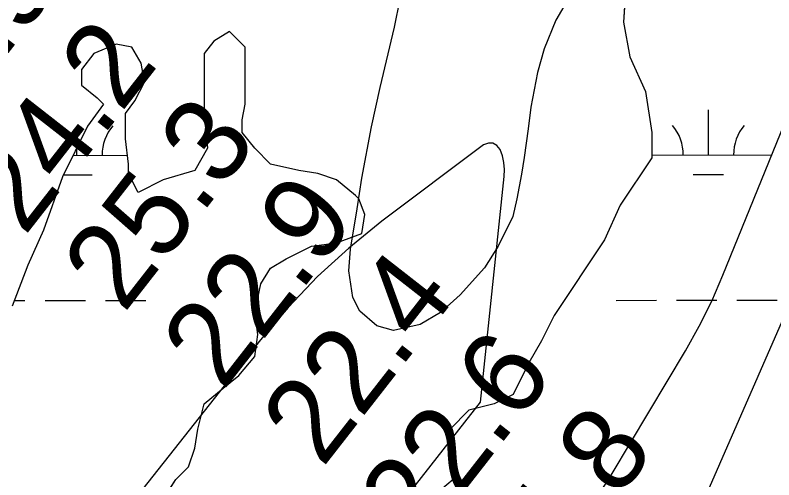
# Model space of a CAD drawing. Extents: x 3279314 to 3317160, y 734079 to 759431.
# Drawn here: x 3307719 to 3308322, y 741412 to 741782 of the extents above; entities that cross this region are included whole.
import ezdxf

# ---------------------------------------------------------------- set-up
doc = ezdxf.new("R2010")
doc.units = 0
for name, color, linetype in [('V-RIVR-EDGE', 7, 'Continuous'), ('V-RIVR-RANG', 7, 'Continuous'), ('V-SITE-VEGE', 7, 'Continuous'), ('V-TOPO-MAJR', 7, 'Continuous'), ('V-TOPO-MINR', 7, 'Continuous'), ('V-TOPO-SHOR', 7, 'Continuous'), ('V-WETL-SWMP', 7, 'Continuous')]:
    doc.layers.add(name, color=color, linetype=linetype)

msp = doc.modelspace()

# ---------------------------------------------------------------- linework, layer by layer
at = {"layer": 'V-RIVR-EDGE'}
msp.add_spline([(3309040.21, 741732.54), (3309028.18, 741728.84), (3309017.81, 741727.21), (3309009.52, 741727.23), (3309008.27, 741725.58), (3309011.16, 741718.11), (3309014.05, 741714.78), (3309020.26, 741713.53), (3309029.38, 741711.43), (3309039.32, 741708.09), (3309040.15, 741708.5), (3309045.97, 741716.78), (3309049.7, 741715.11), (3309052.17, 741710.96), (3309053.82, 741705.57), (3309052.15, 741699.77), (3309043.81, 741680.31), (3309038.41, 741675.35), (3309035.51, 741675.36), (3309030.54, 741677.03), (3309009.82, 741680.81), (3308994.49, 741681.26), (3308992, 741679.61), (3308989.07, 741670.5), (3308989.47, 741662.62), (3308992.34, 741653.08), (3308996.88, 741644.36), (3309004.34, 741641.86), (3309009.31, 741643.09), (3309010.98, 741645.16), (3309021.79, 741660.05), (3309026.37, 741668.33), (3309029.69, 741669.57), (3309033.01, 741669.56), (3309030.93, 741667.08), (3309029.24, 741657.13), (3309028.38, 741640.97), (3309029.57, 741622.32), (3309024.96, 741599.53), (3309017.87, 741583.38), (3309017.46, 741584.21), (3309015.82, 741593.34), (3309012.1, 741595), (3309011.27, 741597.08), (3309010.87, 741600.39), (3309012.12, 741602.88), (3309015.43, 741602.46), (3309017.1, 741606.6), (3309017.11, 741611.16), (3309015.87, 741611.99), (3309013.8, 741613.24), (3309007.16, 741609.52), (3309003.43, 741609.53), (3308992.66, 741612.05), (3308990.17, 741613.29), (3308984.77, 741607.92), (3308975.23, 741604.21), (3308961.13, 741602.18), (3308956.16, 741601.36), (3308950.77, 741600.54), (3308950.76, 741597.64), (3308951.99, 741592.67), (3308959.85, 741588.09), (3308967.72, 741584.34), (3308974.75, 741576.03), (3308981.35, 741565.65), (3308990.05, 741561.07), (3308995.85, 741561.47), (3309001.66, 741564.77), (3309007.07, 741573.88), (3309009.98, 741578.43), (3309014.13, 741579.66), (3309015.37, 741577.17), (3309014.53, 741573.03), (3309004.56, 741562.69), (3308997.9, 741553.18), (3308990, 741542.83), (3308983.75, 741529.58), (3308981.26, 741528.76), (3308980.02, 741529.18), (3308980.03, 741534.15), (3308975.9, 741537.89), (3308964.7, 741537.92), (3308961.8, 741537.1), (3308951.85, 741537.12), (3308949.78, 741535.47), (3308950.18, 741530.08), (3308954.3, 741518.88), (3308955.93, 741511.42), (3308955.1, 741509.35), (3308953, 741498.57), (3308955.49, 741497.33), (3308960.48, 741504.36), (3308970.88, 741520.08), (3308974.2, 741522.15), (3308979.18, 741524.62), (3308980, 741523.38), (3308980, 741520.48), (3308972.1, 741510.55), (3308961.69, 741493.99), (3308955.88, 741488.62), (3308948.83, 741486.15), (3308930.99, 741481.22), (3308928.5, 741479.57), (3308928.9, 741475.42), (3308930.97, 741473.76), (3308944.24, 741474.97), (3308946.3, 741470.41), (3308946.26, 741452.58), (3308947.03, 741428.54), (3308944.5, 741414.04), (3308931.98, 741376.77), (3308917.4, 741350.28), (3308901.19, 741328.76), (3308890.39, 741322.57), (3308879.19, 741317.63), (3308866.71, 741299.42), (3308856.31, 741284.11), (3308846.73, 741264.65), (3308838.39, 741244.78), (3308833.37, 741226.97), (3308830.03, 741215.79), (3308822.54, 741203.78), (3308819.62, 741195.09), (3308815.83, 741172.3), (3308808.75, 741156.98), (3308782.94, 741113.53), (3308764.22, 741084.14), (3308753.4, 741068.42), (3308733.01, 741037.38), (3308710.97, 741005.94), (3308697.25, 740991.05), (3308682.29, 740974.92), (3308654.03, 740941.83), (3308634.09, 740924.89), (3308603.79, 740907.97), (3308586.36, 740900.55), (3308571.43, 740898.1), (3308550.28, 740889.86), (3308534.09, 740879.54), (3308512.06, 740857.63), (3308480.47, 740819.99), (3308469.66, 740808.41), (3308461.76, 740797.65), (3308444.28, 740766.61), (3308430.97, 740747.58), (3308396.46, 740703.73), (3308351.56, 740650.37), (3308317.89, 740610.66), (3308266.77, 740553.59), (3308218.15, 740503.14), (3308218.14, 740501.07), (3308193.22, 740479.16), (3308168.29, 740454.77), (3308143.77, 740429.96), (3308109.69, 740390.67), (3308043.61, 740321.2), (3307997.08, 740275.31), (3307956.37, 740240.59), (3307911.1, 740201.74), (3307864.16, 740160), (3307754.94, 740076.13), (3307739.58, 740067.87), (3307729.62, 740060.85), (3307712.18, 740048.46), (3307676.46, 740019.54), (3307643.22, 739984.39), (3307612.06, 739956.69), (3307595.05, 739947.2), (3307578.03, 739940.2), (3307551.89, 739925.34), (3307534.86, 739914.19), (3307530.29, 739909.64), (3307529.04, 739904.67), (3307528.57, 739882.71), (3307526.06, 739874.42), (3307520.23, 739864.49), (3307489.1, 739845.5), (3307433.05, 739808.34), (3307359.15, 739756.29), (3307326.76, 739732.75), (3307300.61, 739718.72), (3307289.4, 739710.87), (3307265.32, 739693.52), (3307222.97, 739665.03), (3307181.46, 739639.02), (3307081, 739576.68), (3307005.45, 739529.62), (3306949.81, 739491.62), (3306933.62, 739480.89), (3306931.54, 739478.82), (3306930.29, 739473.43), (3306926.84, 739467.84)], degree=3, dxfattribs=at)
at = {"layer": 'V-SITE-VEGE'}
for points in [[(3308205.41, 741813.76), (3308202.9, 741776.15), (3308207.91, 741748.57), (3308220.44, 741720.99), (3308225.45, 741688.4), (3308225.45, 741668.34), (3308200.4, 741630.73), (3308187.87, 741603.16), (3308147.79, 741542.98), (3308137.77, 741522.93), (3308127.75, 741505.38), (3308115.22, 741480.31), (3308100.19, 741472.78), (3308080.15, 741467.77), (3308065.12, 741452.73), (3308067.62, 741432.67), (3308067.62, 741412.61), (3308052.59, 741400.08)], [(3307799.57, 741339.91), (3307847.17, 741412.61), (3307857.19, 741422.64), (3307862.2, 741437.69), (3307864.71, 741452.73), (3307869.72, 741472.78), (3307884.75, 741485.32), (3307897.27, 741495.35), (3307909.8, 741510.39), (3307912.3, 741527.94), (3307909.8, 741545.49), (3307914.81, 741568.05), (3307922.32, 741580.59), (3307934.85, 741588.11), (3307954.89, 741598.14), (3307974.93, 741600.65), (3307994.97, 741608.17), (3307997.48, 741623.21), (3307992.47, 741635.75), (3307989.96, 741638.26), (3307974.93, 741650.79), (3307959.9, 741655.8), (3307944.87, 741658.31), (3307922.32, 741663.33), (3307909.8, 741675.86), (3307899.78, 741688.4), (3307899.78, 741698.43), (3307902.28, 741710.96), (3307902.28, 741756.09), (3307889.76, 741768.63), (3307877.23, 741761.1), (3307869.72, 741751.08), (3307869.72, 741703.44), (3307872.22, 741675.86), (3307862.2, 741658.31), (3307837.15, 741650.79), (3307817.11, 741640.76), (3307809.59, 741655.8), (3307809.59, 741663.33), (3307807.09, 741683.38), (3307807.09, 741703.44), (3307814.6, 741713.47), (3307822.12, 741728.51), (3307819.61, 741743.56), (3307812.1, 741756.09), (3307799.57, 741758.6), (3307782.03, 741751.08), (3307772.02, 741738.54), (3307772.02, 741726), (3307784.54, 741715.98), (3307789.55, 741710.96), (3307777.03, 741693.41), (3307756.98, 741653.3), (3307741.95, 741610.68), (3307729.43, 741583.1), (3307716.9, 741550.5)]]:
    msp.add_lwpolyline(points, dxfattribs=at)
at = {"layer": 'V-TOPO-MAJR'}
msp.add_lwpolyline([(3307799.14, 740848.82), (3307839.95, 740915.28), (3307876.42, 740973.01), (3307913.87, 741030.08), (3307952.76, 741086.17), (3307992.62, 741141.61), (3308172.08, 741384.59), (3308177.83, 741392.63), (3308183.43, 741400.77), (3308188.78, 741409.07), (3308193.98, 741417.48), (3308252.27, 741514.97), (3308263.15, 741534.52), (3308273.19, 741554.47), (3308281.97, 741575.01), (3308555.69, 742247.48)], dxfattribs=at)
at = {"layer": 'V-TOPO-MINR'}
for points in [[(3306220.74, 739467.48), (3306770.83, 739844.49), (3306796.76, 739862.49), (3306822.55, 739880.69), (3306848.11, 739899.21), (3306873.53, 739917.92), (3306898.62, 739937.07), (3306923.41, 739956.58), (3306947.76, 739976.65), (3306971.82, 739997.08), (3307562.25, 740510.06), (3307576.72, 740523.02), (3307590.91, 740536.28), (3307604.69, 740549.97), (3307618.19, 740563.95), (3307939.38, 740906.91), (3307998.89, 740974.82), (3308055.22, 741045.11), (3308106.8, 741118.97), (3308155.19, 741195.21), (3308247.17, 741351.28), (3308532.55, 742003.82)], [(3307668.4, 740942.17), (3307722.83, 741008.06), (3307776.3, 741074.76), (3308089.25, 741474), (3308108.15, 741653.53), (3308108.31, 741659.04), (3308107.92, 741664.46), (3308106.71, 741669.77), (3308104.96, 741674.99), (3308102.25, 741678.16), (3308099.18, 741680.04), (3308095.59, 741679.96), (3308091.65, 741678.58), (3308010.96, 741617.94), (3307984.71, 741596.57), (3307959.67, 741573.94), (3307936.47, 741549.45), (3307914.49, 741523.7), (3307813.05, 741395.09), (3307741.05, 741304.26), (3307668.75, 741213.68)]]:
    msp.add_lwpolyline(points, dxfattribs=at)
at = {"layer": 'V-TOPO-SHOR'}
msp.add_lwpolyline([(3308160.01, 741796.51), (3308149.18, 741777.64), (3308139.95, 741754.88), (3308134.6, 741736.05), (3308129.31, 741708.62), (3308127.08, 741691.38), (3308124.1, 741668.66), (3308121.85, 741655.34), (3308118.07, 741635.74), (3308115.03, 741621.63), (3308103.45, 741598.07), (3308092.61, 741580.77), (3308073.19, 741559.5), (3308057.63, 741545.3), (3308041.26, 741535.79), (3308020.16, 741530.95), (3308006.83, 741534.77), (3307993.44, 741546.42), (3307987.88, 741557.34), (3307984.6, 741578.46), (3307986.05, 741595.69), (3307991.31, 741627.82), (3307995.05, 741652.11), (3308002.6, 741692.87), (3308009.43, 741724.23), (3308020.84, 741772.06), (3308029.92, 741816.74)], dxfattribs=at)
at = {"layer": 'V-WETL-SWMP'}
for p, q in [((3308205.41, 741813.75), (3308202.9, 741776.15)), ((3308205.41, 741813.75), (3308202.9, 741776.15)), ((3308202.9, 741776.15), (3308207.91, 741748.57)), ((3308202.9, 741776.15), (3308207.91, 741748.57)), ((3307889.76, 741768.63), (3307877.23, 741761.1)), ((3307889.76, 741768.63), (3307877.23, 741761.1)), ((3307902.28, 741756.09), (3307889.76, 741768.63)), ((3307902.28, 741756.09), (3307889.76, 741768.63)), ((3307799.57, 741758.6), (3307782.04, 741751.08)), ((3307799.57, 741758.6), (3307782.04, 741751.08)), ((3307812.1, 741756.09), (3307799.57, 741758.6)), ((3307812.1, 741756.09), (3307799.57, 741758.6)), ((3307877.23, 741761.1), (3307869.72, 741751.08)), ((3307877.23, 741761.1), (3307869.72, 741751.08)), ((3307782.04, 741751.08), (3307772.02, 741738.54)), ((3307782.04, 741751.08), (3307772.02, 741738.54)), ((3307819.61, 741743.55), (3307812.1, 741756.09)), ((3307819.61, 741743.55), (3307812.1, 741756.09)), ((3307869.72, 741751.08), (3307869.72, 741703.44)), ((3307869.72, 741751.08), (3307869.72, 741703.44)), ((3307902.28, 741710.96), (3307902.28, 741756.09)), ((3307902.28, 741710.96), (3307902.28, 741756.09)), ((3308207.91, 741748.57), (3308220.44, 741720.99)), ((3308207.91, 741748.57), (3308220.44, 741720.99)), ((3307822.12, 741728.51), (3307819.61, 741743.55)), ((3307822.12, 741728.51), (3307819.61, 741743.55)), ((3307772.02, 741738.54), (3307772.02, 741726.01)), ((3307772.02, 741738.54), (3307772.02, 741726.01)), ((3307814.6, 741713.47), (3307822.12, 741728.51)), ((3307814.6, 741713.47), (3307822.12, 741728.51)), ((3307772.02, 741726.01), (3307784.54, 741715.98)), ((3307772.02, 741726.01), (3307784.54, 741715.98)), ((3308220.44, 741720.99), (3308225.45, 741688.4)), ((3308220.44, 741720.99), (3308225.45, 741688.4)), ((3307784.54, 741715.98), (3307789.55, 741710.96)), ((3307784.54, 741715.98), (3307789.55, 741710.96)), ((3307789.55, 741710.96), (3307777.03, 741693.41)), ((3307789.55, 741710.96), (3307777.03, 741693.41)), ((3307807.09, 741703.44), (3307814.6, 741713.47)), ((3307807.09, 741703.44), (3307814.6, 741713.47)), ((3307899.78, 741698.43), (3307902.28, 741710.96)), ((3307899.78, 741698.43), (3307902.28, 741710.96)), ((3307807.09, 741683.38), (3307807.09, 741703.44)), ((3307807.09, 741683.38), (3307807.09, 741703.44)), ((3307869.72, 741703.44), (3307872.22, 741675.86)), ((3307869.72, 741703.44), (3307872.22, 741675.86)), ((3308270.46, 741670.5), (3308270.44, 741706.5)), ((3307899.78, 741688.4), (3307899.78, 741698.43)), ((3307899.78, 741688.4), (3307899.78, 741698.43)), ((3307777.03, 741693.41), (3307756.98, 741653.3)), ((3307777.03, 741693.41), (3307756.98, 741653.3)), ((3307909.8, 741675.86), (3307899.78, 741688.4)), ((3307909.8, 741675.86), (3307899.78, 741688.4)), ((3308225.45, 741688.4), (3308225.45, 741668.34)), ((3308225.45, 741688.4), (3308225.45, 741668.34)), ((3307809.59, 741663.33), (3307807.09, 741683.38)), ((3307809.59, 741663.33), (3307807.09, 741683.38)), ((3307768.55, 741670.25), (3307768.55, 741676.44)), ((3307872.22, 741675.86), (3307862.2, 741658.31)), ((3307872.22, 741675.86), (3307862.2, 741658.31)), ((3307922.32, 741663.33), (3307909.8, 741675.86)), ((3307922.32, 741663.33), (3307909.8, 741675.86)), ((3307765.45, 741670.25), (3307808.73, 741670.27)), ((3308225.45, 741668.34), (3308200.4, 741630.73)), ((3308225.45, 741668.34), (3308200.4, 741630.73)), ((3308225.45, 741670.48), (3308320.46, 741670.53)), ((3307809.59, 741655.81), (3307809.59, 741663.33)), ((3307809.59, 741655.81), (3307809.59, 741663.33)), ((3307944.87, 741658.31), (3307922.32, 741663.33)), ((3307944.87, 741658.31), (3307922.32, 741663.33)), ((3307757.74, 741654.81), (3307780.56, 741654.82)), ((3307817.11, 741640.76), (3307809.59, 741655.81)), ((3307817.11, 741640.76), (3307809.59, 741655.81)), ((3307862.2, 741658.31), (3307837.15, 741650.79)), ((3307862.2, 741658.31), (3307837.15, 741650.79)), ((3307959.9, 741655.8), (3307944.87, 741658.31)), ((3307959.9, 741655.8), (3307944.87, 741658.31)), ((3307974.93, 741650.79), (3307959.9, 741655.8)), ((3307974.93, 741650.79), (3307959.9, 741655.8)), ((3308258.47, 741655.07), (3308282.47, 741655.08)), ((3307756.98, 741653.3), (3307741.95, 741610.68)), ((3307756.98, 741653.3), (3307741.95, 741610.68)), ((3307837.15, 741650.79), (3307817.11, 741640.76)), ((3307837.15, 741650.79), (3307817.11, 741640.76)), ((3307989.96, 741638.25), (3307974.93, 741650.79)), ((3307989.96, 741638.25), (3307974.93, 741650.79)), ((3307992.47, 741635.75), (3307989.96, 741638.25)), ((3307992.47, 741635.75), (3307989.96, 741638.25)), ((3307997.48, 741623.21), (3307992.47, 741635.75)), ((3307997.48, 741623.21), (3307992.47, 741635.75)), ((3308200.4, 741630.73), (3308187.87, 741603.15)), ((3308200.4, 741630.73), (3308187.87, 741603.15)), ((3307994.97, 741608.17), (3307997.48, 741623.21)), ((3307994.97, 741608.17), (3307997.48, 741623.21)), ((3307741.95, 741610.68), (3307729.43, 741583.1)), ((3307741.95, 741610.68), (3307729.43, 741583.1)), ((3307974.93, 741600.65), (3307994.97, 741608.17)), ((3307974.93, 741600.65), (3307994.97, 741608.17)), ((3307954.89, 741598.14), (3307974.93, 741600.65)), ((3307954.89, 741598.14), (3307974.93, 741600.65)), ((3308187.87, 741603.15), (3308147.79, 741542.98)), ((3308187.87, 741603.15), (3308147.79, 741542.98)), ((3307934.85, 741588.11), (3307954.89, 741598.14)), ((3307934.85, 741588.11), (3307954.89, 741598.14)), ((3307729.43, 741583.1), (3307716.9, 741550.51)), ((3307729.43, 741583.1), (3307716.9, 741550.51)), ((3307922.32, 741580.59), (3307934.85, 741588.11)), ((3307922.32, 741580.59), (3307934.85, 741588.11)), ((3307914.81, 741568.05), (3307922.32, 741580.59)), ((3307914.81, 741568.05), (3307922.32, 741580.59)), ((3307909.8, 741545.49), (3307914.81, 741568.05)), ((3307909.8, 741545.49), (3307914.81, 741568.05)), ((3307718.55, 741554.79), (3307727.2, 741554.79)), ((3307743.2, 741554.8), (3307775.2, 741554.82)), ((3307791.2, 741554.83), (3307823.2, 741554.84)), ((3308197.11, 741555.03), (3308229.11, 741555.05)), ((3308245.11, 741555.06), (3308277.11, 741555.07)), ((3308293.11, 741555.08), (3308325.11, 741555.1)), ((3307912.3, 741527.94), (3307909.8, 741545.49)), ((3307912.3, 741527.94), (3307909.8, 741545.49)), ((3308147.79, 741542.98), (3308137.77, 741522.93)), ((3308147.79, 741542.98), (3308137.77, 741522.93)), ((3307909.8, 741510.39), (3307912.3, 741527.94)), ((3307909.8, 741510.39), (3307912.3, 741527.94)), ((3308137.77, 741522.93), (3308127.75, 741505.38)), ((3308137.77, 741522.93), (3308127.75, 741505.38)), ((3307897.27, 741495.35), (3307909.8, 741510.39)), ((3307897.27, 741495.35), (3307909.8, 741510.39)), ((3308127.75, 741505.38), (3308115.22, 741480.31)), ((3308127.75, 741505.38), (3308115.22, 741480.31)), ((3307884.75, 741485.32), (3307897.27, 741495.35)), ((3307884.75, 741485.32), (3307897.27, 741495.35)), ((3307869.72, 741472.78), (3307884.75, 741485.32)), ((3307869.72, 741472.78), (3307884.75, 741485.32)), ((3308115.22, 741480.31), (3308100.19, 741472.78)), ((3308115.22, 741480.31), (3308100.19, 741472.78)), ((3307864.71, 741452.73), (3307869.72, 741472.78)), ((3307864.71, 741452.73), (3307869.72, 741472.78)), ((3308080.15, 741467.77), (3308065.12, 741452.73)), ((3308080.15, 741467.77), (3308065.12, 741452.73)), ((3308100.19, 741472.78), (3308080.15, 741467.77)), ((3308100.19, 741472.78), (3308080.15, 741467.77)), ((3307862.2, 741437.68), (3307864.71, 741452.73)), ((3307862.2, 741437.68), (3307864.71, 741452.73)), ((3308065.12, 741452.73), (3308067.62, 741432.67)), ((3308065.12, 741452.73), (3308067.62, 741432.67)), ((3307857.19, 741422.64), (3307862.2, 741437.68)), ((3307857.19, 741422.64), (3307862.2, 741437.68)), ((3308067.62, 741432.67), (3308067.62, 741412.61)), ((3308067.62, 741432.67), (3308067.62, 741412.61)), ((3307847.17, 741412.61), (3307857.19, 741422.64)), ((3307847.17, 741412.61), (3307857.19, 741422.64)), ((3307799.57, 741339.91), (3307847.17, 741412.61)), ((3307799.57, 741339.91), (3307847.17, 741412.61)), ((3308067.62, 741412.61), (3308052.59, 741400.08)), ((3308067.62, 741412.61), (3308052.59, 741400.08))]:
    msp.add_line(p, q, dxfattribs=at)
for centre, start, end in [((3307823.79, 741670.75), 139.25734, 180.801), ((3308215.22, 741670.95), 359.25735, 40.801), ((3308325.7, 741671.01), 139.25734, 180.801)]:
    msp.add_arc(centre, 35.25, start, end, dxfattribs=at)

# ---------------------------------------------------------------- texts
at = {"layer": 'V-RIVR-RANG'}
for s, p in [('24.9', (3307647.63, 741666.44)), ('24.2', (3307726.75, 741605.29)), ('25.3', (3307805.71, 741543.92)), ('22.9', (3307884.51, 741482.35)), ('22.4', (3307963.63, 741421.2)), ('22.6', (3308041.45, 741358.38)), ('24.8', (3308121.55, 741298.47))]:
    msp.add_text(s, height=67, rotation=52.00833, dxfattribs=at).set_placement(p)

doc.saveas('drawing.dxf')
